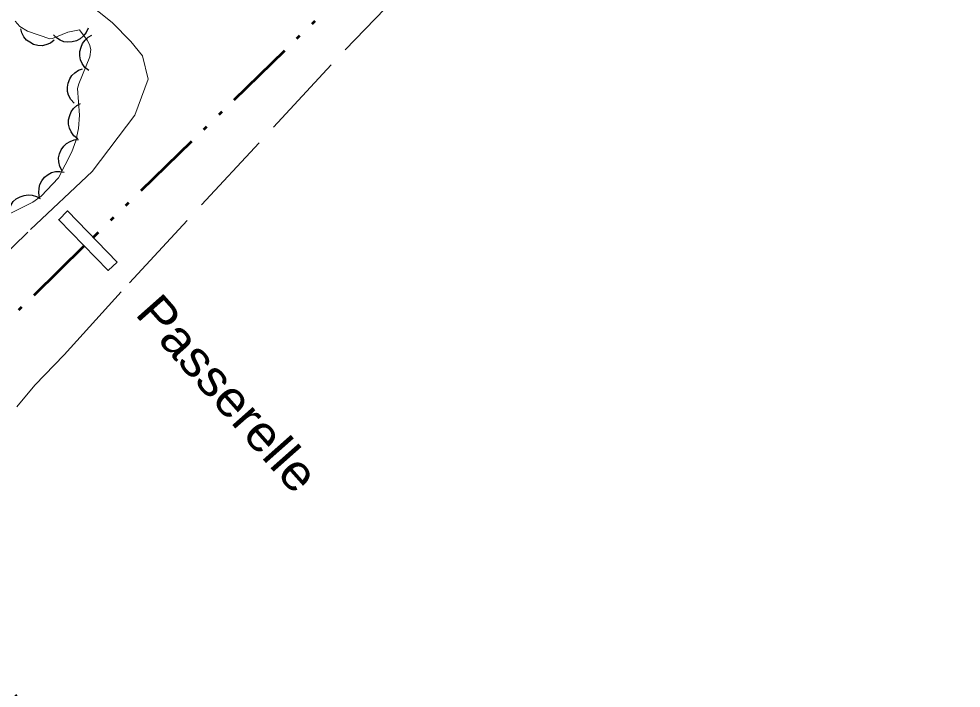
# Model space of a CAD drawing. Extents: x 386081 to 389416, y 5130568 to 5134082.
# Drawn here: x 387336.1 to 387416.1, y 5132090.8 to 5132147.6 of the extents above; entities that cross this region are included whole.
import ezdxf

# ---------------------------------------------------------------- set-up
doc = ezdxf.new("R2010")
doc.units = 0
doc.header["$LTSCALE"] = 1.2
for name, pattern in [('DASH_DOUBLE_DOT', [9.2, 5, -1.2, 0.3, -1.2, 0.3, -1.2]), ('DOT_DASHED', [7.7, 5, -1.2, 0.3, -1.2]), ('LONG_DASHED', [7.5, 6, -1.5])]:
    doc.linetypes.add(name, pattern=pattern)
for name, color, linetype, lineweight in [('2', 7, 'Continuous', 13), ('26', 7, 'Continuous', 35), ('4', 7, 'DASH_DOUBLE_DOT', 53), ('44', 7, 'Continuous', 25)]:
    doc.layers.add(name, color=color, linetype=linetype, lineweight=lineweight)

msp = doc.modelspace()

# ---------------------------------------------------------------- linework, layer by layer
at = {"layer": '2', "linetype": 'LONG_DASHED'}
for points in [[(387335.94, 5132114.66), (387337.45, 5132116.49), (387339.96, 5132119.07), (387345.49, 5132125.19), (387363.78, 5132144.96), (387375.16, 5132156.76), (387383.38, 5132164.74), (387386.23, 5132167.07), (387391.4, 5132171.66), (387394.61, 5132174.11), (387397.68, 5132176.83), (387398.69, 5132178.2), (387402.32, 5132182.42), (387403.86, 5132183.74), (387410.21, 5132188.75), (387416.16, 5132193.86)], [(387341.81, 5132149.04), (387344.02, 5132147.3), (387345.62, 5132145.69), (387346.6, 5132144.46), (387347.08, 5132142.49), (387345.94, 5132139.42), (387342.33, 5132134.64), (387336.86, 5132129.5), (387331.76, 5132124.48)]]:
    msp.add_lwpolyline(points, dxfattribs=at)
at = {"layer": '26'}
msp.add_lwpolyline([(387344.45, 5132126.95), (387340.23, 5132131.3), (387339.49, 5132130.55), (387343.67, 5132126.24)], close=True, dxfattribs=at)
at = {"layer": '4'}
msp.add_line((387341.66, 5132128.32), (387319.35, 5132106.53), dxfattribs=at)
msp.add_lwpolyline([(387346.43, 5132190.94), (387374.44, 5132160.32), (387342.41, 5132129.04)], dxfattribs=at)
at = {"layer": '44', "linetype": 'DOT_DASHED', "lineweight": 13}
for points in [[(387338.97, 5132145.92), (387338.74, 5132145.91), (387336.85, 5132146.55), (387336.19, 5132146.96), (387335.8, 5132147.41)], [(387334.79, 5132130.8), (387337.28, 5132132.03), (387338, 5132132.55), (387339.47, 5132134.09), (387340.61, 5132136.3), (387340.95, 5132137.24), (387341.17, 5132138.3), (387341.26, 5132139.41), (387341.09, 5132141.68), (387341.19, 5132142.09), (387342.14, 5132144.37), (387342.2, 5132145), (387342.11, 5132145.43), (387341.9, 5132145.8), (387341.25, 5132146.67), (387340.25, 5132146.48), (387338.97, 5132145.92)]]:
    msp.add_lwpolyline(points, dxfattribs=at)
at = {"layer": '44'}
for points in [[(387339.11, 5132145.78), (387338.78, 5132145.53), (387338.4, 5132145.39), (387338.07, 5132145.32), (387337.72, 5132145.34), (387337.36, 5132145.43), (387337.03, 5132145.61), (387336.76, 5132145.8), (387336.54, 5132146.07), (387336.36, 5132146.4), (387336.27, 5132146.75)], [(387341.98, 5132146.81), (387341.82, 5132146.43), (387341.55, 5132146.12), (387341.31, 5132145.89), (387340.99, 5132145.74), (387340.64, 5132145.64), (387340.25, 5132145.63), (387339.93, 5132145.66), (387339.6, 5132145.8), (387339.29, 5132145.99), (387339.04, 5132146.25)], [(387342.03, 5132143.21), (387341.71, 5132143.48), (387341.48, 5132143.82), (387341.34, 5132144.11), (387341.28, 5132144.46), (387341.28, 5132144.83), (387341.38, 5132145.2), (387341.5, 5132145.51), (387341.72, 5132145.78), (387342, 5132146.03), (387342.31, 5132146.2)], [(387340.79, 5132140.45), (387340.51, 5132140.76), (387340.33, 5132141.12), (387340.23, 5132141.44), (387340.23, 5132141.79), (387340.28, 5132142.15), (387340.44, 5132142.51), (387340.6, 5132142.79), (387340.85, 5132143.03), (387341.16, 5132143.24), (387341.5, 5132143.36)], [(387341.1, 5132137.42), (387340.77, 5132137.68), (387340.54, 5132138.02), (387340.39, 5132138.31), (387340.33, 5132138.66), (387340.33, 5132139.03), (387340.42, 5132139.4), (387340.54, 5132139.71), (387340.75, 5132139.98), (387341.03, 5132140.24), (387341.34, 5132140.41)], [(387339.79, 5132134.7), (387339.59, 5132135.07), (387339.5, 5132135.47), (387339.48, 5132135.8), (387339.56, 5132136.14), (387339.7, 5132136.48), (387339.93, 5132136.79), (387340.15, 5132137.03), (387340.45, 5132137.2), (387340.8, 5132137.33), (387341.16, 5132137.37)], [(387337.87, 5132132.42), (387337.79, 5132132.83), (387337.82, 5132133.23), (387337.89, 5132133.55), (387338.06, 5132133.86), (387338.29, 5132134.15), (387338.6, 5132134.38), (387338.88, 5132134.55), (387339.22, 5132134.63), (387339.59, 5132134.65), (387339.95, 5132134.59)], [(387335.22, 5132131.01), (387335.28, 5132131.43), (387335.45, 5132131.8), (387335.63, 5132132.08), (387335.89, 5132132.31), (387336.21, 5132132.5), (387336.57, 5132132.61), (387336.89, 5132132.67), (387337.24, 5132132.63), (387337.6, 5132132.52), (387337.91, 5132132.34)]]:
    msp.add_lwpolyline(points, dxfattribs=at)

# ---------------------------------------------------------------- texts
at = {"layer": '26', "width": 1.1}
for p in [(387345.88, 5132122.52), (387322.58, 5132100.52)]:
    msp.add_text('Passerelle', height=3, rotation=311.552, dxfattribs=at).set_placement(p)

doc.saveas('drawing.dxf')
